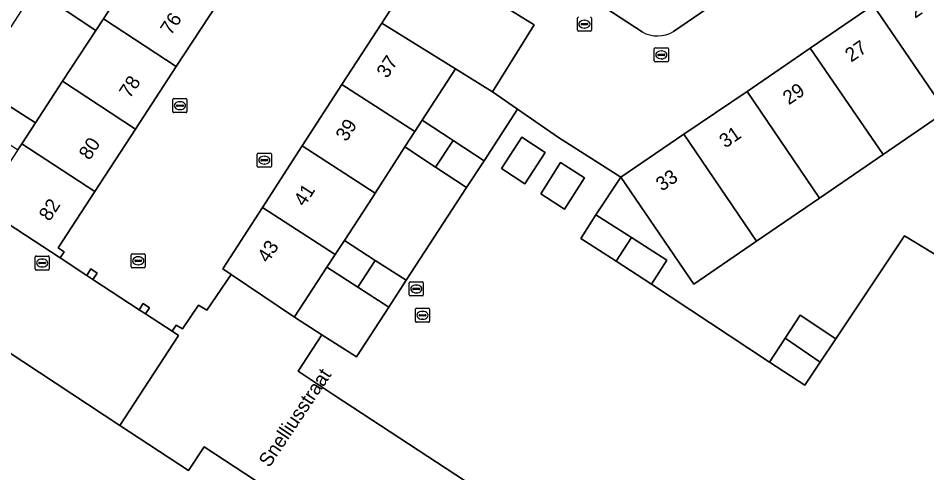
# Model space of a CAD drawing. Extents: x 159279 to 160377, y 384531 to 385888.
# Drawn here: x 159737.3 to 159802.1, y 385066.1 to 385098.5 of the extents above; entities that cross this region are included whole.
import ezdxf

# ---------------------------------------------------------------- set-up
doc = ezdxf.new("R2010")
doc.units = 0
for name, color, linetype in [('IMGEO_Erf', 7, 'Continuous'), ('IMGEO_Groenvoorziening', 7, 'Continuous'), ('IMGEO_Kolk', 7, 'Continuous'), ('IMGEO_Lage_trafo', 7, 'Continuous'), ('IMGEO_Muur', 7, 'Continuous'), ('IMGEO_Openbare_ruimte_label', 7, 'Continuous'), ('IMGEO_Pand', 7, 'Continuous'), ('IMGEO_Pand_nummerreeks', 7, 'Continuous'), ('IMGEO_Rijbaan_lokaal_open', 7, 'Continuous'), ('IMGEO_Rioolput', 7, 'Continuous'), ('IMGEO_Voetpad_open', 7, 'Continuous')]:
    doc.layers.add(name, color=color, linetype=linetype)

msp = doc.modelspace()

# ---------------------------------------------------------------- linework, layer by layer
at = {"layer": 'IMGEO_Erf'}
for points in [[(159742.825, 385097.645), (159740.643, 385099.091), (159738.457, 385100.539), (159734.144, 385093.901), (159736.332, 385092.483), (159738.519, 385091.065), (159740.461, 385094.033)], [(159772.907, 385092.052), (159771.119, 385093.284), (159768.474, 385094.925), (159766.11, 385091.269), (159768.316, 385089.816), (159770.522, 385088.363)], [(159769.27, 385086.461), (159767.063, 385087.913), (159764.872, 385089.355), (159762.748, 385086.069), (159762.549, 385085.762), (159760.555, 385082.699), (159762.754, 385081.278), (159764.954, 385079.857)], [(159763.714, 385077.938), (159761.515, 385079.359), (159759.309, 385080.785), (159757.006, 385077.248), (159756.996, 385077.231), (159758.939, 385075.975), (159761.429, 385074.402)]]:
    msp.add_lwpolyline(points, close=True, dxfattribs=at)
msp.add_lwpolyline([(159803.458, 385091.888), (159798.969, 385088.811), (159794.444, 385085.711), (159789.955, 385082.635), (159785.481, 385079.57), (159780.272, 385087.198), (159778.486, 385084.528), (159781.025, 385082.91), (159783.546, 385081.303), (159782.448, 385079.582), (159790.871, 385074.03), (159791.982, 385075.724), (159793.065, 385077.375), (159795.603, 385075.688), (159800.492, 385083.021), (159807.047, 385079.064)], dxfattribs=at)
at = {"layer": 'IMGEO_Groenvoorziening'}
for points in [[(159784.03, 385097.585), (159822.735, 385124.022)], [(159764.601, 385108.773), (159781.793, 385097.557)]]:
    msp.add_lwpolyline(points, dxfattribs=at)
msp.add_arc((159782.888, 385099.479), 2.212, 240.33726, 301.09698, dxfattribs=at)
at = {"layer": 'IMGEO_Kolk'}
for p, q in [((159748.328, 385091.875), (159748.328, 385092.727)), ((159748.403, 385092.801), (159749.255, 385092.801)), ((159748.587, 385092.295), (159748.587, 385092.307)), ((159748.63, 385092.344), (159749.028, 385092.344)), ((159748.816, 385092.581), (159748.841, 385092.581)), ((159749.071, 385092.307), (159749.071, 385092.295)), ((159749.329, 385092.727), (159749.329, 385091.875)), ((159749.255, 385091.801), (159748.403, 385091.801)), ((159749.025, 385092.258), (159748.627, 385092.258)), ((159748.839, 385092.021), (159748.814, 385092.021)), ((159754.346, 385087.992), (159754.346, 385088.844)), ((159754.421, 385088.918), (159755.273, 385088.918)), ((159754.605, 385088.412), (159754.605, 385088.424)), ((159754.648, 385088.461), (159755.046, 385088.461)), ((159754.834, 385088.698), (159754.859, 385088.698)), ((159755.089, 385088.424), (159755.089, 385088.412)), ((159755.347, 385088.844), (159755.347, 385087.992)), ((159755.273, 385087.918), (159754.421, 385087.918)), ((159755.043, 385088.375), (159754.645, 385088.375)), ((159754.857, 385088.138), (159754.832, 385088.138)), ((159738.503, 385080.662), (159738.503, 385081.514)), ((159738.578, 385081.588), (159739.43, 385081.588)), ((159738.991, 385081.368), (159739.016, 385081.368)), ((159739.504, 385081.514), (159739.504, 385080.662)), ((159745.353, 385080.822), (159745.353, 385081.674)), ((159745.428, 385081.748), (159746.28, 385081.748)), ((159745.612, 385081.242), (159745.612, 385081.254)), ((159745.655, 385081.291), (159746.053, 385081.291)), ((159745.841, 385081.528), (159745.866, 385081.528)), ((159746.096, 385081.254), (159746.096, 385081.242)), ((159746.354, 385081.674), (159746.354, 385080.822)), ((159738.762, 385081.082), (159738.762, 385081.094)), ((159739.2, 385081.045), (159738.802, 385081.045)), ((159738.805, 385081.131), (159739.203, 385081.131)), ((159739.014, 385080.808), (159738.989, 385080.808)), ((159739.246, 385081.094), (159739.246, 385081.082)), ((159746.28, 385080.748), (159745.428, 385080.748)), ((159746.05, 385081.205), (159745.652, 385081.205)), ((159745.864, 385080.968), (159745.839, 385080.968)), ((159739.43, 385080.588), (159738.578, 385080.588))]:
    msp.add_line(p, q, dxfattribs=at)
for points in [[(159748.328, 385091.875), (159748.328, 385092.727)], [(159748.403, 385092.801), (159749.255, 385092.801)], [(159749.329, 385092.727), (159749.329, 385091.875)], [(159749.255, 385091.801), (159748.403, 385091.801)], [(159754.346, 385087.992), (159754.346, 385088.844)], [(159754.421, 385088.918), (159755.273, 385088.918)], [(159755.347, 385088.844), (159755.347, 385087.992)], [(159755.273, 385087.918), (159754.421, 385087.918)], [(159738.503, 385080.662), (159738.503, 385081.514)], [(159738.578, 385081.588), (159739.43, 385081.588)], [(159739.504, 385081.514), (159739.504, 385080.662)], [(159745.353, 385080.822), (159745.353, 385081.674)], [(159745.428, 385081.748), (159746.28, 385081.748)], [(159746.354, 385081.674), (159746.354, 385080.822)], [(159746.28, 385080.748), (159745.428, 385080.748)], [(159739.43, 385080.588), (159738.578, 385080.588)]]:
    msp.add_lwpolyline(points, dxfattribs=at)
for centre, radius, start, end in [((159748.405, 385092.725), 0.0765, 91.55205, 178.44795), ((159748.405, 385092.725), 0.0765, 91.55205, 178.44795), ((159748.627, 385092.304), 0.0403, 85.87752, 175.75265), ((159748.624, 385092.294), 0.0366, 178.93798, 274.71019), ((159749.028, 385092.301), 0.043, 264.86636, 352.45326), ((159749.032, 385092.306), 0.0386, 1.73085, 96.63898), ((159749.253, 385092.725), 0.0765, 1.55205, 88.44795), ((159749.253, 385092.725), 0.0765, 1.55205, 88.44795), ((159748.405, 385091.877), 0.0765, 181.55205, 268.44795), ((159748.405, 385091.877), 0.0765, 181.55205, 268.44795), ((159749.253, 385091.877), 0.0765, 271.55205, 358.44795), ((159749.253, 385091.877), 0.0765, 271.55205, 358.44795), ((159754.423, 385088.842), 0.0765, 91.55205, 178.44795), ((159754.423, 385088.842), 0.0765, 91.55205, 178.44795), ((159754.645, 385088.421), 0.0403, 85.87752, 175.75265), ((159754.642, 385088.411), 0.0366, 178.93798, 274.71019), ((159755.046, 385088.418), 0.043, 264.86636, 352.45326), ((159755.05, 385088.423), 0.0386, 1.73085, 96.63898), ((159755.271, 385088.842), 0.0765, 1.55205, 88.44795), ((159755.271, 385088.842), 0.0765, 1.55205, 88.44795), ((159754.423, 385087.994), 0.0765, 181.55205, 268.44795), ((159754.423, 385087.994), 0.0765, 181.55205, 268.44795), ((159755.271, 385087.994), 0.0765, 271.55205, 358.44795), ((159755.271, 385087.994), 0.0765, 271.55205, 358.44795), ((159738.58, 385081.512), 0.0765, 91.55205, 178.44795), ((159738.58, 385081.512), 0.0765, 91.55205, 178.44795), ((159739.428, 385081.512), 0.0765, 1.55205, 88.44795), ((159739.428, 385081.512), 0.0765, 1.55205, 88.44795), ((159745.43, 385081.672), 0.0765, 91.55205, 178.44795), ((159745.43, 385081.672), 0.0765, 91.55205, 178.44795), ((159745.652, 385081.251), 0.0403, 85.87752, 175.75265), ((159746.057, 385081.253), 0.0386, 1.73085, 96.63898), ((159746.278, 385081.672), 0.0765, 1.55205, 88.44795), ((159746.278, 385081.672), 0.0765, 1.55205, 88.44795), ((159738.58, 385080.664), 0.0765, 181.55205, 268.44795), ((159738.58, 385080.664), 0.0765, 181.55205, 268.44795), ((159738.802, 385081.091), 0.0403, 85.87752, 175.75265), ((159738.799, 385081.081), 0.0366, 178.93798, 274.71019), ((159739.203, 385081.088), 0.043, 264.86636, 352.45326), ((159739.207, 385081.093), 0.0386, 1.73085, 96.63898), ((159739.428, 385080.664), 0.0765, 271.55205, 358.44795), ((159739.428, 385080.664), 0.0765, 271.55205, 358.44795), ((159745.43, 385080.824), 0.0765, 181.55205, 268.44795), ((159745.43, 385080.824), 0.0765, 181.55205, 268.44795), ((159745.649, 385081.241), 0.0366, 178.93798, 274.71019), ((159746.053, 385081.248), 0.043, 264.86636, 352.45326), ((159746.278, 385080.824), 0.0765, 271.55205, 358.44795), ((159746.278, 385080.824), 0.0765, 271.55205, 358.44795)]:
    msp.add_arc(centre, radius, start, end, dxfattribs=at)
for centre, major_axis, ratio, start_param, end_param in [((159748.815, 385092.301), (-0.387, 0.002), 0.722429, 4.712389, 7.853982), ((159748.84, 385092.301), (-0.39, 0.002), 0.717154, 1.570796, 4.712389), ((159754.833, 385088.418), (-0.387, 0.002), 0.722429, 4.712389, 7.853982), ((159754.858, 385088.418), (-0.39, 0.002), 0.717154, 1.570796, 4.712389), ((159738.99, 385081.088), (-0.387, 0.002), 0.722429, 4.712389, 7.853982), ((159739.015, 385081.088), (-0.39, 0.002), 0.717154, 1.570796, 4.712389), ((159745.84, 385081.248), (-0.387, 0.002), 0.722429, 4.712389, 7.853982), ((159745.865, 385081.248), (-0.39, 0.002), 0.717154, 1.570796, 4.712389)]:
    msp.add_ellipse(centre, major_axis=major_axis, ratio=ratio, start_param=start_param, end_param=end_param, dxfattribs=at)
at = {"layer": 'IMGEO_Lage_trafo'}
for points in [[(159773.435, 385086.734), (159774.871, 385088.965), (159773.2, 385090.051), (159771.748, 385087.831)], [(159776.25, 385084.928), (159777.67, 385087.155), (159775.978, 385088.247), (159774.558, 385086.016)]]:
    msp.add_lwpolyline(points, close=True, dxfattribs=at)
at = {"layer": 'IMGEO_Muur'}
for points in [[(159742.931, 385080.358), (159742.467, 385080.662), (159742.177, 385080.2), (159742.624, 385079.904)], [(159746.21, 385078.214), (159745.921, 385077.752), (159746.367, 385077.457), (159746.665, 385077.907)]]:
    msp.add_lwpolyline(points, close=True, dxfattribs=at)
at = {"layer": 'IMGEO_Pand'}
for points in [[(159751.473, 385099.533), (159746.284, 385102.93), (159744.084, 385099.569), (159743.372, 385098.481), (159748.565, 385095.083)], [(159774.079, 385098.049), (159766.264, 385102.903), (159763.216, 385098.187), (159768.474, 385094.925), (159771.119, 385093.284)], [(159802.744, 385102.544), (159798.257, 385099.464), (159803.458, 385091.888), (159807.948, 385094.964)], [(159744.084, 385099.569), (159741.893, 385101.002), (159740.643, 385099.091), (159742.825, 385097.645), (159743.372, 385098.481)], [(159798.257, 385099.464), (159793.771, 385096.383), (159798.969, 385088.811), (159803.458, 385091.888)], [(159748.565, 385095.083), (159743.372, 385098.481), (159742.825, 385097.645), (159740.461, 385094.033), (159745.657, 385090.633)], [(159768.474, 385094.925), (159763.216, 385098.187), (159760.385, 385093.806), (159765.58, 385090.449), (159766.11, 385091.269)], [(159793.771, 385096.383), (159792.401, 385095.443), (159789.274, 385093.317), (159794.444, 385085.711), (159798.969, 385088.811)], [(159745.657, 385090.633), (159740.461, 385094.033), (159738.519, 385091.065), (159737.55, 385089.585), (159742.749, 385086.182)], [(159765.58, 385090.449), (159760.385, 385093.806), (159757.554, 385089.425), (159762.748, 385086.069), (159764.872, 385089.355)], [(159789.274, 385093.317), (159784.773, 385090.258), (159789.955, 385082.635), (159794.444, 385085.711)], [(159738.519, 385091.065), (159736.332, 385092.483), (159735.093, 385090.572), (159737.265, 385089.149), (159737.55, 385089.585)], [(159768.316, 385089.816), (159766.11, 385091.269), (159765.58, 385090.449), (159764.872, 385089.355), (159767.063, 385087.913)], [(159770.522, 385088.363), (159768.316, 385089.816), (159767.063, 385087.913), (159769.27, 385086.461)], [(159784.773, 385090.258), (159780.272, 385087.198), (159785.481, 385079.57), (159789.955, 385082.635)], [(159742.749, 385086.182), (159737.55, 385089.585), (159737.265, 385089.149), (159734.639, 385085.136), (159740.276, 385081.448), (159740.571, 385081.881), (159740.133, 385082.179)], [(159762.748, 385086.069), (159757.554, 385089.425), (159754.723, 385085.045), (159759.903, 385081.697), (159760.555, 385082.699), (159762.549, 385085.762)], [(159759.903, 385081.697), (159754.723, 385085.045), (159751.892, 385080.664), (159752.472, 385080.271), (159756.996, 385077.231), (159757.006, 385077.248), (159759.309, 385080.785)], [(159781.025, 385082.91), (159778.486, 385084.528), (159777.407, 385082.835), (159779.928, 385081.209)], [(159762.754, 385081.278), (159760.555, 385082.699), (159759.903, 385081.697), (159759.309, 385080.785), (159761.515, 385079.359)], [(159781.025, 385082.91), (159779.928, 385081.209), (159782.448, 385079.582), (159783.546, 385081.303)], [(159764.954, 385079.857), (159762.754, 385081.278), (159761.515, 385079.359), (159763.714, 385077.938)], [(159795.603, 385075.688), (159793.065, 385077.375), (159791.982, 385075.724), (159794.492, 385074.036)], [(159794.492, 385074.036), (159791.982, 385075.724), (159790.871, 385074.03), (159793.381, 385072.384)]]:
    msp.add_lwpolyline(points, close=True, dxfattribs=at)
msp.add_lwpolyline([(159812.424, 385037.26), (159759.826, 385071.675), (159757.257, 385073.372), (159758.939, 385075.975), (159756.996, 385077.231), (159752.472, 385080.271), (159750.749, 385077.728), (159750.149, 385078.088), (159748.999, 385076.39), (159748.548, 385076.668), (159748.278, 385076.231), (159748.715, 385075.928), (159744.541, 385069.513), (159749.427, 385066.306), (159750.544, 385067.986), (159788.477, 385043.151)], dxfattribs=at)
at = {"layer": 'IMGEO_Rijbaan_lokaal_open'}
for points in [[(159822.735, 385124.022), (159784.03, 385097.585)], [(159781.793, 385097.557), (159764.601, 385108.773)], [(159751.473, 385099.533), (159748.565, 385095.083), (159745.657, 385090.633), (159742.749, 385086.182), (159740.133, 385082.179), (159740.571, 385081.881), (159740.276, 385081.448), (159742.177, 385080.2), (159742.467, 385080.662), (159742.931, 385080.358), (159742.624, 385079.904), (159745.921, 385077.752), (159746.21, 385078.214), (159746.665, 385077.907), (159746.367, 385077.457), (159748.278, 385076.231), (159748.548, 385076.668), (159748.999, 385076.39), (159750.149, 385078.088), (159750.749, 385077.728), (159752.472, 385080.271), (159751.892, 385080.664), (159754.723, 385085.045), (159757.554, 385089.425), (159760.385, 385093.806), (159763.216, 385098.187), (159766.264, 385102.903), (159774.079, 385098.049), (159771.119, 385093.284), (159772.907, 385092.052), (159775.835, 385090.034), (159780.272, 385087.198), (159784.773, 385090.258), (159789.274, 385093.317), (159792.401, 385095.443), (159793.771, 385096.383), (159798.257, 385099.464)], [(159807.047, 385079.064), (159800.492, 385083.021), (159795.603, 385075.688), (159794.492, 385074.036), (159793.381, 385072.384), (159790.871, 385074.03), (159782.448, 385079.582), (159779.928, 385081.209), (159777.407, 385082.835), (159778.486, 385084.528), (159780.272, 385087.198), (159775.835, 385090.034), (159772.907, 385092.052), (159770.522, 385088.363), (159769.27, 385086.461), (159764.954, 385079.857), (159763.714, 385077.938), (159761.429, 385074.402), (159758.939, 385075.975), (159757.257, 385073.372), (159759.826, 385071.675), (159812.424, 385037.26)]]:
    msp.add_lwpolyline(points, dxfattribs=at)
for points in [[(159773.435, 385086.734), (159771.748, 385087.831), (159773.2, 385090.051), (159774.871, 385088.965)], [(159776.25, 385084.928), (159774.558, 385086.016), (159775.978, 385088.247), (159777.67, 385087.155)]]:
    msp.add_lwpolyline(points, close=True, dxfattribs=at)
msp.add_arc((159782.888, 385099.479), 2.212, 240.33726, 301.09698, dxfattribs=at)
at = {"layer": 'IMGEO_Rioolput'}
for p, q in [((159777.171, 385097.678), (159777.171, 385098.53)), ((159777.43, 385098.098), (159777.43, 385098.11)), ((159777.473, 385098.147), (159777.871, 385098.147)), ((159777.659, 385098.384), (159777.684, 385098.384)), ((159777.914, 385098.11), (159777.914, 385098.098)), ((159778.172, 385098.53), (159778.172, 385097.678)), ((159778.098, 385097.604), (159777.246, 385097.604)), ((159777.868, 385098.061), (159777.47, 385098.061)), ((159777.682, 385097.824), (159777.657, 385097.824)), ((159782.657, 385095.491), (159782.657, 385096.343)), ((159782.732, 385096.417), (159783.584, 385096.417)), ((159783.145, 385096.197), (159783.17, 385096.197)), ((159783.658, 385096.343), (159783.658, 385095.491)), ((159782.916, 385095.911), (159782.916, 385095.923)), ((159783.354, 385095.874), (159782.956, 385095.874)), ((159782.959, 385095.96), (159783.357, 385095.96)), ((159783.168, 385095.637), (159783.143, 385095.637)), ((159783.4, 385095.923), (159783.4, 385095.911)), ((159783.584, 385095.417), (159782.732, 385095.417)), ((159765.183, 385078.816), (159765.183, 385079.668)), ((159765.258, 385079.742), (159766.11, 385079.742)), ((159765.671, 385079.522), (159765.696, 385079.522)), ((159766.184, 385079.668), (159766.184, 385078.816)), ((159766.11, 385078.742), (159765.258, 385078.742)), ((159765.442, 385079.236), (159765.442, 385079.248)), ((159765.88, 385079.199), (159765.482, 385079.199)), ((159765.485, 385079.285), (159765.883, 385079.285)), ((159765.694, 385078.962), (159765.669, 385078.962)), ((159765.926, 385079.248), (159765.926, 385079.236)), ((159765.624, 385076.938), (159765.624, 385077.79)), ((159765.699, 385077.864), (159766.551, 385077.864)), ((159765.883, 385077.358), (159765.883, 385077.37)), ((159765.926, 385077.407), (159766.324, 385077.407)), ((159766.112, 385077.644), (159766.137, 385077.644)), ((159766.367, 385077.37), (159766.367, 385077.358)), ((159766.625, 385077.79), (159766.625, 385076.938)), ((159766.551, 385076.864), (159765.699, 385076.864)), ((159766.321, 385077.321), (159765.923, 385077.321)), ((159766.135, 385077.084), (159766.11, 385077.084))]:
    msp.add_line(p, q, dxfattribs=at)
for points in [[(159777.171, 385097.678), (159777.171, 385098.53)], [(159778.172, 385098.53), (159778.172, 385097.678)], [(159778.098, 385097.604), (159777.246, 385097.604)], [(159782.657, 385095.491), (159782.657, 385096.343)], [(159782.732, 385096.417), (159783.584, 385096.417)], [(159783.658, 385096.343), (159783.658, 385095.491)], [(159783.584, 385095.417), (159782.732, 385095.417)], [(159765.183, 385078.816), (159765.183, 385079.668)], [(159765.258, 385079.742), (159766.11, 385079.742)], [(159766.184, 385079.668), (159766.184, 385078.816)], [(159766.11, 385078.742), (159765.258, 385078.742)], [(159765.624, 385076.938), (159765.624, 385077.79)], [(159765.699, 385077.864), (159766.551, 385077.864)], [(159766.625, 385077.79), (159766.625, 385076.938)], [(159766.551, 385076.864), (159765.699, 385076.864)]]:
    msp.add_lwpolyline(points, dxfattribs=at)
for centre, radius, start, end in [((159777.248, 385098.528), 0.0765, 91.55205, 178.44795), ((159777.248, 385098.528), 0.0765, 91.55205, 178.44795), ((159777.47, 385098.107), 0.0403, 85.87752, 175.75265), ((159777.875, 385098.109), 0.0386, 1.73085, 96.63898), ((159778.096, 385098.528), 0.0765, 1.55205, 88.44795), ((159778.096, 385098.528), 0.0765, 1.55205, 88.44795), ((159777.248, 385097.68), 0.0765, 181.55205, 268.44795), ((159777.248, 385097.68), 0.0765, 181.55205, 268.44795), ((159777.467, 385098.097), 0.0366, 178.93798, 274.71019), ((159777.871, 385098.104), 0.043, 264.86636, 352.45326), ((159778.096, 385097.68), 0.0765, 271.55205, 358.44795), ((159778.096, 385097.68), 0.0765, 271.55205, 358.44795), ((159782.734, 385096.341), 0.0765, 91.55205, 178.44795), ((159782.734, 385096.341), 0.0765, 91.55205, 178.44795), ((159783.582, 385096.341), 0.0765, 1.55205, 88.44795), ((159783.582, 385096.341), 0.0765, 1.55205, 88.44795), ((159782.956, 385095.92), 0.0403, 85.87752, 175.75265), ((159782.953, 385095.91), 0.0366, 178.93798, 274.71019), ((159783.357, 385095.917), 0.043, 264.86636, 352.45326), ((159783.361, 385095.922), 0.0386, 1.73085, 96.63898), ((159782.734, 385095.493), 0.0765, 181.55205, 268.44795), ((159782.734, 385095.493), 0.0765, 181.55205, 268.44795), ((159783.582, 385095.493), 0.0765, 271.55205, 358.44795), ((159783.582, 385095.493), 0.0765, 271.55205, 358.44795), ((159765.26, 385079.666), 0.0765, 91.55205, 178.44795), ((159765.26, 385079.666), 0.0765, 91.55205, 178.44795), ((159766.108, 385079.666), 0.0765, 1.55205, 88.44795), ((159766.108, 385079.666), 0.0765, 1.55205, 88.44795), ((159765.26, 385078.818), 0.0765, 181.55205, 268.44795), ((159765.26, 385078.818), 0.0765, 181.55205, 268.44795), ((159765.482, 385079.245), 0.0403, 85.87752, 175.75265), ((159765.479, 385079.235), 0.0366, 178.93798, 274.71019), ((159765.883, 385079.242), 0.043, 264.86636, 352.45326), ((159765.887, 385079.247), 0.0386, 1.73085, 96.63898), ((159766.108, 385078.818), 0.0765, 271.55205, 358.44795), ((159766.108, 385078.818), 0.0765, 271.55205, 358.44795), ((159765.701, 385077.788), 0.0765, 91.55205, 178.44795), ((159765.701, 385077.788), 0.0765, 91.55205, 178.44795), ((159765.923, 385077.367), 0.0403, 85.87752, 175.75265), ((159766.328, 385077.369), 0.0386, 1.73085, 96.63898), ((159766.549, 385077.788), 0.0765, 1.55205, 88.44795), ((159766.549, 385077.788), 0.0765, 1.55205, 88.44795), ((159765.701, 385076.94), 0.0765, 181.55205, 268.44795), ((159765.701, 385076.94), 0.0765, 181.55205, 268.44795), ((159765.92, 385077.357), 0.0366, 178.93798, 274.71019), ((159766.324, 385077.364), 0.043, 264.86636, 352.45326), ((159766.549, 385076.94), 0.0765, 271.55205, 358.44795), ((159766.549, 385076.94), 0.0765, 271.55205, 358.44795)]:
    msp.add_arc(centre, radius, start, end, dxfattribs=at)
for centre, major_axis, ratio, start_param, end_param in [((159777.658, 385098.104), (-0.387, 0.002), 0.722429, 4.712389, 7.853982), ((159777.683, 385098.104), (-0.39, 0.002), 0.717154, 1.570796, 4.712389), ((159783.144, 385095.917), (-0.387, 0.002), 0.722429, 4.712389, 7.853982), ((159783.169, 385095.917), (-0.39, 0.002), 0.717154, 1.570796, 4.712389), ((159765.67, 385079.242), (-0.387, 0.002), 0.722429, 4.712389, 7.853982), ((159765.695, 385079.242), (-0.39, 0.002), 0.717154, 1.570796, 4.712389), ((159766.111, 385077.364), (-0.387, 0.002), 0.722429, 4.712389, 7.853982), ((159766.136, 385077.364), (-0.39, 0.002), 0.717154, 1.570796, 4.712389)]:
    msp.add_ellipse(centre, major_axis=major_axis, ratio=ratio, start_param=start_param, end_param=end_param, dxfattribs=at)
at = {"layer": 'IMGEO_Voetpad_open'}
msp.add_lwpolyline([(159740.276, 385081.448), (159734.639, 385085.136), (159730.354, 385087.914), (159729.069, 385088.737), (159726.439, 385084.717), (159727.631, 385083.943), (159726.478, 385082.184), (159726.143, 385081.628), (159744.541, 385069.513), (159748.715, 385075.928), (159748.278, 385076.231), (159746.367, 385077.457), (159745.921, 385077.752), (159742.624, 385079.904), (159742.177, 385080.2)], close=True, dxfattribs=at)
msp.add_lwpolyline([(159804.555, 385030.458), (159800.57, 385033.081), (159800.462, 385032.931), (159800.206, 385033.097), (159800.297, 385033.255), (159796.297, 385035.864), (159796.19, 385035.718), (159795.935, 385035.883), (159796.03, 385036.039), (159792.034, 385038.657), (159791.929, 385038.51), (159791.671, 385038.674), (159791.768, 385038.831), (159787.771, 385041.458), (159787.659, 385041.318), (159787.407, 385041.476), (159788.477, 385043.151), (159750.544, 385067.986), (159749.427, 385066.306), (159744.541, 385069.513), (159726.143, 385081.628)], dxfattribs=at)

# ---------------------------------------------------------------- texts
at = {"layer": 'IMGEO_Openbare_ruimte_label'}
msp.add_text('Snelliusstraat', height=1, rotation=56.21457, dxfattribs=at).set_placement((159755.2, 385066.465))
at = {"layer": 'IMGEO_Pand_nummerreeks'}
for s, rotation, p in [('25', 34.46914, (159801.247, 385098.484)), ('76', 56.83741, (159748.192, 385097.253)), ('27', 34.46914, (159796.695, 385095.358)), ('37', 57.12962, (159763.612, 385094.193)), ('78', 56.83741, (159745.256, 385092.761)), ('29', 34.20558, (159792.248, 385092.316)), ('39', 57.12962, (159760.696, 385089.68)), ('31', 34.20558, (159787.717, 385089.236)), ('80', 56.83741, (159742.38, 385088.36)), ('33', 34.20558, (159783.198, 385086.164)), ('41', 57.12962, (159757.704, 385085.052)), ('82', 56.83741, (159739.531, 385084)), ('43', 57.12962, (159755.111, 385081.039))]:
    msp.add_text(s, height=1, rotation=rotation, dxfattribs=at).set_placement(p)

doc.saveas('drawing.dxf')
